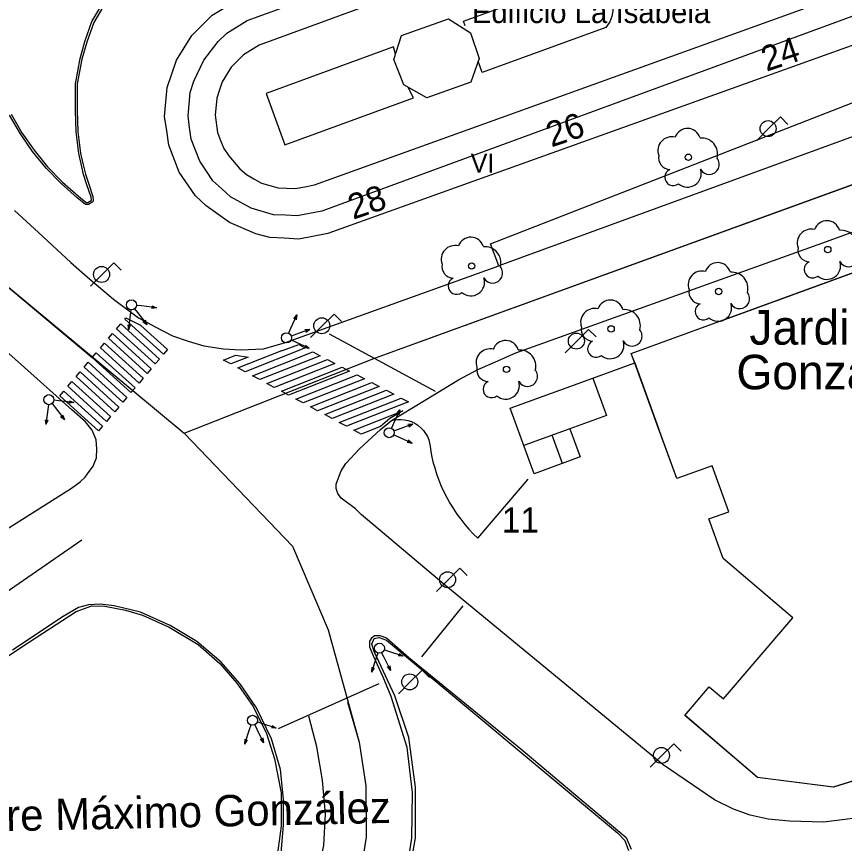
# Model space of a CAD drawing. Extents: x 282771 to 285132, y 4823109 to 4825496.
# Drawn here: x 283637.2 to 283703.1, y 4824202.8 to 4824268.6 of the extents above; entities that cross this region are included whole.
import ezdxf

# ---------------------------------------------------------------- set-up
doc = ezdxf.new("R2010")
doc.units = 0
for name, color, linetype in [('ACERA-BORDILLO', 7, 'Continuous'), ('ACERA-INTERIOR', 7, 'Continuous'), ('ARBOL', 7, 'Continuous'), ('BORDILLO', 7, 'Continuous'), ('CALLE-EJE', 7, 'Continuous'), ('CALLE-TEXTO', 7, 'Continuous'), ('EDIFICIO', 7, 'Continuous'), ('FAROLA', 7, 'Continuous'), ('INTERIOR-EDIFICIO', 7, 'Continuous'), ('MEDIANERA', 7, 'Continuous'), ('NUM-PORTAL', 7, 'Continuous'), ('NUM-VADO', 7, 'Continuous'), ('PARQUE-JARDIN-AREA', 7, 'Continuous'), ('PARQUE-JARDIN-TEXTO', 7, 'Continuous'), ('PASO-PEATONES', 7, 'Continuous'), ('SEMAFORO', 7, 'Continuous'), ('SENAL-VIARIA', 7, 'Continuous'), ('TXT-ALTURA-EDIFICIO', 7, 'Continuous'), ('TXT-EDIFICIOS', 7, 'Continuous'), ('ZONA-VERDE', 7, 'Continuous')]:
    doc.layers.add(name, color=color, linetype=linetype)

msp = doc.modelspace()

# ---------------------------------------------------------------- linework, layer by layer
at = {"layer": 'ACERA-BORDILLO'}
for points in [[(283637.018, 4824253.203), (283638.926, 4824251.428), (283641.505, 4824249.063), (283643.01, 4824247.719), (283644.897, 4824246.13), (283646.878, 4824244.64), (283648.26, 4824243.887), (283649.602, 4824243.208), (283650.849, 4824242.785), (283652.097, 4824242.423), (283653.664, 4824242.182), (283655.031, 4824242.09), (283656.842, 4824242.182), (283658.592, 4824242.677), (283675.604, 4824248.79), (283674.943, 4824250.526), (283712.674, 4824265.254), (283713.66, 4824262.671), (283804.502, 4824295.551), (283843.2, 4824309.763)], [(283705.682, 4824204.992), (283701.462, 4824204.462), (283698.742, 4824204.542), (283697.052, 4824204.712), (283695.622, 4824205.012), (283694.292, 4824205.492), (283692.782, 4824206.242), (283688.702, 4824209.042), (283671.228, 4824223.436), (283664.627, 4824228.973), (283664.173, 4824229.426), (283663.046, 4824230.286), (283662.779, 4824230.66), (283662.637, 4824231.052), (283662.637, 4824231.39), (283662.815, 4824231.907), (283663.029, 4824232.459), (283663.42, 4824233.047), (283664.489, 4824234.204), (283666.163, 4824235.736), (283667.036, 4824236.456), (283669.679, 4824238.054), (283672.391, 4824239.699), (283673.924, 4824240.527), (283675.08, 4824241.038), (283676.961, 4824241.844), (283701.052, 4824250.492), (283727.322, 4824260.012)]]:
    msp.add_lwpolyline(points, dxfattribs=at)
at = {"layer": 'ACERA-INTERIOR'}
for points in [[(283645.777, 4824272.409), (283644.58, 4824270.313), (283643.32, 4824268.179), (283642.766, 4824266.611), (283642.382, 4824265.258), (283642.013, 4824263.274), (283642.013, 4824261.192), (283642.063, 4824259.472), (283642.168, 4824258.622), (283642.273, 4824257.772), (283642.463, 4824256.932), (283642.653, 4824256.092), (283642.923, 4824255.282), (283643.253, 4824254.297), (283643.283, 4824254.007), (283643.253, 4824253.892), (283642.903, 4824253.672), (283642.673, 4824253.672), (283642.008, 4824254.212), (283640.723, 4824255.342), (283639.533, 4824256.572), (283638.448, 4824257.897), (283637.478, 4824259.307), (283636.623, 4824260.792)], [(283686.424, 4824241.049), (283686.149, 4824241.801), (283752.559, 4824266.02)], [(283683.088, 4824239.833), (283686.424, 4824241.049)], [(283686.424, 4824241.049), (283688.325, 4824235.835)], [(283667.036, 4824236.456), (283667.277, 4824236.513), (283667.533, 4824236.546), (283667.802, 4824236.552), (283668.079, 4824236.526), (283668.359, 4824236.467), (283668.637, 4824236.373), (283668.904, 4824236.243), (283669.156, 4824236.081), (283669.386, 4824235.889), (283669.589, 4824235.671), (283669.762, 4824235.435), (283669.902, 4824235.185), (283670.008, 4824234.927), (283670.083, 4824234.669), (283670.127, 4824234.415), (283670.144, 4824234.168), (283670.237, 4824233.674), (283670.351, 4824233.181), (283670.485, 4824232.69), (283670.639, 4824232.203), (283670.813, 4824231.722), (283671.007, 4824231.246), (283671.22, 4824230.778), (283671.452, 4824230.319), (283671.703, 4824229.87), (283671.972, 4824229.431), (283672.258, 4824229.004), (283672.56, 4824228.591), (283672.877, 4824228.191), (283673.209, 4824227.806), (283673.554, 4824227.436), (283673.912, 4824227.082), (283677.94, 4824231.797)], [(283708.112, 4824209.081), (283702.249, 4824207.251), (283696.198, 4824208.029), (283690.407, 4824212.98)]]:
    msp.add_lwpolyline(points, dxfattribs=at)
at = {"layer": 'ARBOL'}
for centre in [(283690.696, 4824257.434), (283701.802, 4824250.082), (283673.434, 4824248.774), (283693.112, 4824246.742), (283684.542, 4824243.762), (283676.212, 4824240.542)]:
    msp.add_circle(centre, 0.255, dxfattribs=at)
for centre, radius, start, end in [((283690.626, 4824258.694), 1.038, 15.64228, 161.38435), ((283689.366, 4824257.964), 1.097, 75.4318, 200.55608), ((283691.756, 4824257.694), 1.272, 345.03273, 95.79925), ((283689.256, 4824257.394), 0.935, 168.59898, 268.13236), ((283692.366, 4824256.864), 0.797, 208.96246, 38.99103), ((283689.496, 4824255.844), 0.672, 113.73672, 309.4725), ((283690.636, 4824256.144), 1.086, 228.95447, 17.92796), ((283701.732, 4824251.342), 1.038, 15.64228, 161.38435), ((283700.472, 4824250.612), 1.097, 75.4318, 200.55608), ((283702.862, 4824250.342), 1.272, 345.03273, 95.79925), ((283673.364, 4824250.034), 1.038, 15.64228, 161.38435), ((283672.104, 4824249.304), 1.097, 75.4318, 200.55608), ((283674.494, 4824249.034), 1.272, 345.03273, 95.79925), ((283700.362, 4824250.042), 0.935, 168.59898, 268.13236), ((283703.472, 4824249.512), 0.797, 208.96246, 38.99103), ((283671.994, 4824248.734), 0.935, 168.59898, 268.13236), ((283675.104, 4824248.204), 0.797, 208.96246, 38.99103), ((283693.042, 4824248.002), 1.038, 15.64228, 161.38435), ((283700.602, 4824248.492), 0.672, 113.73672, 309.4725), ((283701.742, 4824248.792), 1.086, 228.95447, 17.92796), ((283691.782, 4824247.272), 1.097, 75.4318, 200.55608), ((283694.172, 4824247.002), 1.272, 345.03273, 95.79925), ((283672.234, 4824247.184), 0.672, 113.73672, 309.4725), ((283673.374, 4824247.484), 1.086, 228.95447, 17.92796), ((283691.672, 4824246.702), 0.935, 168.59898, 268.13236), ((283694.782, 4824246.172), 0.797, 208.96246, 38.99103), ((283684.472, 4824245.022), 1.038, 15.64228, 161.38435), ((283683.212, 4824244.292), 1.097, 75.4318, 200.55608), ((283685.602, 4824244.022), 1.272, 345.03273, 95.79925), ((283691.912, 4824245.152), 0.672, 113.73672, 309.4725), ((283693.052, 4824245.452), 1.086, 228.95447, 17.92796), ((283683.102, 4824243.722), 0.935, 168.59898, 268.13236), ((283686.212, 4824243.192), 0.797, 208.96246, 38.99103), ((283676.142, 4824241.802), 1.038, 15.64228, 161.38435), ((283683.342, 4824242.172), 0.672, 113.73672, 309.4725), ((283684.482, 4824242.472), 1.086, 228.95447, 17.92796), ((283674.882, 4824241.072), 1.097, 75.4318, 200.55608), ((283677.272, 4824240.802), 1.272, 345.03273, 95.79925), ((283674.772, 4824240.502), 0.935, 168.59898, 268.13236), ((283677.882, 4824239.972), 0.797, 208.96246, 38.99103), ((283675.012, 4824238.952), 0.672, 113.73672, 309.4725), ((283676.152, 4824239.252), 1.086, 228.95447, 17.92796)]:
    msp.add_arc(centre, radius, start, end, dxfattribs=at)
at = {"layer": 'BORDILLO'}
for points in [[(283634.294, 4824226.517), (283641.537, 4824231.067), (283642.244, 4824231.574), (283642.643, 4824231.958), (283642.827, 4824232.215), (283643.272, 4824232.814), (283643.549, 4824233.49), (283643.579, 4824234.212), (283643.503, 4824234.934), (283643.196, 4824235.687), (283642.674, 4824236.347), (283641.58, 4824237.323), (283628.253, 4824249.204)], [(283658.261, 4824202.023), (283658.43, 4824204.201), (283658.43, 4824206.29), (283658.215, 4824208.655), (283657.493, 4824211.113), (283656.28, 4824213.571), (283654.96, 4824215.522), (283653.471, 4824217.211), (283651.536, 4824218.87), (283649.402, 4824220.145), (283647.037, 4824221.19), (283644.949, 4824221.712), (283643.862, 4824221.83), (283642.901, 4824221.774), (283642.109, 4824221.564), (283640.881, 4824220.857), (283636.858, 4824218.169)], [(283665.644, 4824217.641), (283665.311, 4824218.414), (283665.319, 4824218.888), (283665.512, 4824219.177), (283665.697, 4824219.326), (283666.118, 4824219.335), (283666.652, 4824219.157), (283668.414, 4824217.572), (283677.339, 4824210.31), (283681.055, 4824207.176), (283685.738, 4824203.244), (283686.137, 4824202.307)], [(283668.238, 4824200.487), (283668.675, 4824203.2), (283668.706, 4824206.84), (283668.291, 4824210.419), (283667.022, 4824214.487), (283666.381, 4824216.026), (283665.644, 4824217.641)]]:
    msp.add_lwpolyline(points, dxfattribs=at)
at = {"layer": 'CALLE-EJE'}
for points in [[(283650.523, 4824235.462), (283665.761, 4824241.46), (283814.821, 4824295.571), (283969.178, 4824351.877)], [(283623.463, 4824276.152), (283626.508, 4824265.884), (283627.666, 4824260.75), (283629.171, 4824255.454), (283629.95, 4824253.922), (283630.783, 4824252.497), (283631.75, 4824251.315), (283634.141, 4824249.057), (283650.523, 4824235.462)], [(283650.523, 4824235.462), (283659.161, 4824226.442), (283661.991, 4824219.793), (283664.46, 4824210.837), (283664.997, 4824207.369), (283665.024, 4824203.283), (283664.567, 4824200.461), (283664.03, 4824198.069), (283663.492, 4824195.811), (283662.821, 4824194.198), (283660.368, 4824187.509)]]:
    msp.add_lwpolyline(points, dxfattribs=at)
at = {"layer": 'EDIFICIO'}
for points in [[(283704.812, 4824288.492), (283712.032, 4824269.302), (283661.973, 4824251.362), (283659.653, 4824250.922), (283658.503, 4824250.977), (283657.353, 4824251.032), (283656.248, 4824251.347), (283654.133, 4824252.227), (283652.273, 4824253.572), (283651.423, 4824254.352), (283650.123, 4824256.252), (283649.293, 4824258.392), (283649.133, 4824259.542), (283648.973, 4824260.692), (283649.183, 4824262.982), (283649.923, 4824265.172), (283651.133, 4824267.122), (283652.763, 4824268.762), (283654.743, 4824269.982), (283704.812, 4824288.492)], [(283676.512, 4824237.434), (283683.088, 4824239.833), (283684.168, 4824236.873), (283681.255, 4824235.811), (283682.078, 4824233.557), (283678.414, 4824232.22), (283676.512, 4824237.434)]]:
    msp.add_lwpolyline(points, dxfattribs=at)
at = {"layer": 'FAROLA'}
for p, q in [((283698.032, 4824260.642), (283697.092, 4824259.712)), ((283698.622, 4824260.052), (283698.032, 4824260.642)), ((283697.092, 4824259.712), (283696.162, 4824258.772)), ((283644.929, 4824249.031), (283643.989, 4824248.101)), ((283645.519, 4824248.441), (283644.929, 4824249.031)), ((283643.989, 4824248.101), (283643.059, 4824247.162)), ((283662.473, 4824244.942), (283661.533, 4824244.012)), ((283663.063, 4824244.352), (283662.473, 4824244.942)), ((283661.533, 4824244.012), (283660.603, 4824243.072)), ((283682.752, 4824243.722), (283681.812, 4824242.792)), ((283683.342, 4824243.132), (283682.752, 4824243.722)), ((283681.812, 4824242.792), (283680.882, 4824241.852)), ((283672.492, 4824224.712), (283671.552, 4824223.782)), ((283673.082, 4824224.122), (283672.492, 4824224.712)), ((283671.552, 4824223.782), (283670.622, 4824222.842)), ((283669.482, 4824216.572), (283668.542, 4824215.642)), ((283670.072, 4824215.982), (283669.482, 4824216.572)), ((283668.542, 4824215.642), (283667.613, 4824214.702)), ((283689.532, 4824210.712), (283688.592, 4824209.782)), ((283690.122, 4824210.122), (283689.532, 4824210.712)), ((283688.592, 4824209.782), (283687.662, 4824208.842))]:
    msp.add_line(p, q, dxfattribs=at)
for centre in [(283697.052, 4824259.712), (283643.949, 4824248.101), (283661.493, 4824244.012), (283681.772, 4824242.792), (283671.512, 4824223.782), (283668.502, 4824215.642), (283688.552, 4824209.782)]:
    msp.add_circle(centre, 0.637, dxfattribs=at)
at = {"layer": 'INTERIOR-EDIFICIO'}
msp.add_lwpolyline([(283673.372, 4824263.412), (283669.862, 4824262.162), (283668.032, 4824263.202), (283667.242, 4824265.212), (283667.842, 4824267.132), (283671.582, 4824268.462), (283673.352, 4824267.352), (283674.022, 4824265.292), (283673.372, 4824263.412)], dxfattribs=at)
at = {"layer": 'MEDIANERA'}
for points in [[(283661.483, 4824253.142), (283660.503, 4824252.957), (283659.523, 4824252.772), (283658.588, 4824252.812), (283657.653, 4824252.852), (283655.853, 4824253.372), (283655.033, 4824253.832), (283654.213, 4824254.292), (283653.518, 4824254.927), (283652.823, 4824255.562), (283652.293, 4824256.337), (283651.763, 4824257.112), (283651.423, 4824257.987), (283651.083, 4824258.862), (283650.958, 4824259.797), (283650.833, 4824260.732), (283650.918, 4824261.667), (283651.003, 4824262.602), (283651.298, 4824263.492), (283652.088, 4824265.177), (283653.248, 4824266.642), (283653.913, 4824267.312), (283655.553, 4824268.322), (283703.582, 4824285.752)], [(283702.992, 4824283.392), (283656.493, 4824266.362), (283655.263, 4824265.602), (283654.283, 4824264.622), (283653.563, 4824263.452), (283653.343, 4824262.797), (283653.123, 4824262.142), (283652.993, 4824260.782), (283653.183, 4824259.402), (283653.433, 4824258.762), (283653.683, 4824258.122), (283654.073, 4824257.552), (283654.973, 4824256.517), (283655.483, 4824256.052), (283656.083, 4824255.712), (283656.683, 4824255.372), (283658.003, 4824255.002), (283658.683, 4824254.967), (283659.363, 4824254.932), (283660.138, 4824255.082), (283660.913, 4824255.232), (283706.942, 4824271.822)], [(283672.922, 4824267.902), (283672.792, 4824268.272), (283682.632, 4824271.862), (283683.202, 4824271.767), (283683.787, 4824271.452), (283684.192, 4824271.032), (283684.447, 4824270.342), (283684.702, 4824269.652), (283684.692, 4824269.092), (283684.602, 4824268.647), (283684.432, 4824268.222), (283684.122, 4824267.772), (283674.282, 4824264.182), (283673.942, 4824265.082)], [(283709.222, 4824270.692), (283661.483, 4824253.142)], [(283667.372, 4824265.652), (283667.192, 4824266.222), (283657.063, 4824262.522), (283658.543, 4824258.432), (283668.802, 4824262.172), (283668.382, 4824263.002)], [(283681.255, 4824235.811), (283677.591, 4824234.475)], [(283680.668, 4824233.043), (283679.846, 4824235.297)]]:
    msp.add_lwpolyline(points, dxfattribs=at)
at = {"layer": 'PARQUE-JARDIN-AREA'}
msp.add_lwpolyline([(283708.108, 4824209.076), (283702.245, 4824207.246), (283696.195, 4824208.023), (283690.403, 4824212.974), (283692.352, 4824215.255), (283693.492, 4824214.279), (283699.017, 4824220.739), (283693.48, 4824225.481), (283692.335, 4824228.618), (283693.933, 4824229.201), (283692.596, 4824232.865), (283689.778, 4824231.837), (283686.42, 4824241.044), (283686.146, 4824241.796), (283752.557, 4824266.016)], dxfattribs=at)
at = {"layer": 'PASO-PEATONES'}
for points in [[(283647.043, 4824244.057), (283647.083, 4824244.04), (283649.198, 4824242.119), (283648.874, 4824241.737), (283645.792, 4824244.537), (283645.878, 4824244.639)], [(283645.469, 4824244.155), (283648.551, 4824241.356), (283648.227, 4824240.974), (283645.145, 4824243.773)], [(283644.822, 4824243.392), (283647.904, 4824240.592), (283647.581, 4824240.211), (283644.498, 4824243.01)], [(283644.175, 4824242.628), (283647.257, 4824239.829), (283646.934, 4824239.447), (283643.851, 4824242.247)], [(283654.813, 4824240.655), (283658.3, 4824242.03), (283658.363, 4824242.044), (283659.671, 4824242.516), (283660.107, 4824242.287), (283660.197, 4824242.24), (283655.39, 4824240.345)], [(283655.967, 4824240.035), (283660.783, 4824241.934), (283661.369, 4824241.627), (283656.543, 4824239.725)], [(283643.528, 4824241.865), (283646.61, 4824239.066), (283646.287, 4824238.684), (283643.204, 4824241.483)], [(283654.566, 4824241.633), (283654.641, 4824241.662), (283655.621, 4824241.511), (283654.236, 4824240.965), (283653.659, 4824241.275)], [(283657.12, 4824239.415), (283661.954, 4824241.321), (283662.54, 4824241.014), (283657.697, 4824239.105)], [(283642.881, 4824241.102), (283645.963, 4824238.302), (283645.64, 4824237.921), (283642.558, 4824240.72)], [(283663.712, 4824240.401), (283658.851, 4824238.485), (283658.274, 4824238.795), (283663.126, 4824240.708)], [(283642.234, 4824240.338), (283645.316, 4824237.539), (283644.993, 4824237.157), (283641.911, 4824239.956)], [(283664.884, 4824239.789), (283660.005, 4824237.865), (283659.428, 4824238.175), (283664.298, 4824240.095)], [(283641.587, 4824239.575), (283644.669, 4824236.775), (283644.346, 4824236.394), (283641.264, 4824239.193)], [(283666.055, 4824239.176), (283661.159, 4824237.245), (283660.582, 4824237.555), (283665.469, 4824239.482)], [(283640.94, 4824238.811), (283644.023, 4824236.012), (283643.699, 4824235.63), (283640.617, 4824238.43)], [(283667.227, 4824238.563), (283662.312, 4824236.625), (283661.736, 4824236.935), (283666.641, 4824238.869)], [(283668.398, 4824237.95), (283663.466, 4824236.005), (283662.889, 4824236.315), (283667.813, 4824238.256)], [(283666.159, 4824235.992), (283664.62, 4824235.385), (283664.043, 4824235.695), (283667.939, 4824237.231), (283666.921, 4824236.62)]]:
    msp.add_lwpolyline(points, close=True, dxfattribs=at)
at = {"layer": 'SEMAFORO'}
for p, q in [((283646.279, 4824245.282), (283646.232, 4824244.885)), ((283646.571, 4824245.369), (283646.816, 4824245.058)), ((283647.12, 4824245.585), (283646.723, 4824245.633)), ((283648.312, 4824245.444), (283647.12, 4824245.585)), ((283648.312, 4824245.444), (283647.923, 4824245.389)), ((283647.946, 4824245.588), (283648.312, 4824245.444)), ((283646.232, 4824244.885), (283646.09, 4824243.694)), ((283646.816, 4824245.058), (283647.56, 4824244.113)), ((283659.506, 4824244.873), (283659.008, 4824243.781)), ((283659.257, 4824244.568), (283659.506, 4824244.873)), ((283659.506, 4824244.873), (283659.439, 4824244.485)), ((283646.036, 4824244.083), (283646.09, 4824243.694)), ((283646.234, 4824244.059), (283646.09, 4824243.694)), ((283647.235, 4824244.343), (283647.56, 4824244.113)), ((283647.412, 4824244.483), (283647.56, 4824244.113)), ((283659.008, 4824243.781), (283658.842, 4824243.417)), ((283659.047, 4824243.191), (283659.418, 4824243.33)), ((283659.418, 4824243.33), (283660.544, 4824243.751)), ((283660.147, 4824243.723), (283660.544, 4824243.751)), ((283660.226, 4824243.511), (283660.544, 4824243.751)), ((283659.04, 4824242.887), (283659.404, 4824242.721)), ((283659.404, 4824242.721), (283660.496, 4824242.223)), ((283660.109, 4824242.29), (283660.496, 4824242.223)), ((283660.192, 4824242.472), (283660.496, 4824242.223)), ((283640.547, 4824238.028), (283640.15, 4824238.075)), ((283641.739, 4824237.886), (283640.547, 4824238.028)), ((283641.373, 4824238.03), (283641.739, 4824237.886)), ((283639.658, 4824237.328), (283639.517, 4824236.136)), ((283639.705, 4824237.725), (283639.658, 4824237.328)), ((283639.998, 4824237.811), (283640.243, 4824237.5)), ((283640.243, 4824237.5), (283640.987, 4824236.556)), ((283641.739, 4824237.886), (283641.35, 4824237.832)), ((283667.697, 4824237.313), (283667.2, 4824236.221)), ((283667.449, 4824237.008), (283667.697, 4824237.313)), ((283667.697, 4824237.313), (283667.631, 4824236.925)), ((283640.661, 4824236.786), (283640.987, 4824236.556)), ((283640.839, 4824236.926), (283640.987, 4824236.556)), ((283639.462, 4824236.525), (283639.517, 4824236.136)), ((283639.661, 4824236.502), (283639.517, 4824236.136)), ((283667.2, 4824236.221), (283667.034, 4824235.857)), ((283667.61, 4824235.77), (283668.736, 4824236.191)), ((283668.338, 4824236.163), (283668.736, 4824236.191)), ((283668.417, 4824235.951), (283668.736, 4824236.191)), ((283667.232, 4824235.327), (283667.596, 4824235.161)), ((283667.239, 4824235.631), (283667.61, 4824235.77)), ((283667.596, 4824235.161), (283668.688, 4824234.663)), ((283668.3, 4824234.73), (283668.688, 4824234.663)), ((283668.383, 4824234.912), (283668.688, 4824234.663)), ((283666.843, 4824218.071), (283666.463, 4824218.197)), ((283665.831, 4824217.564), (283665.452, 4824216.425)), ((283665.957, 4824217.943), (283665.831, 4824217.564)), ((283666.261, 4824217.969), (283666.438, 4824217.615)), ((283666.438, 4824217.615), (283666.977, 4824216.54)), ((283667.981, 4824217.692), (283666.843, 4824218.071)), ((283667.981, 4824217.692), (283667.589, 4824217.717)), ((283667.652, 4824217.907), (283667.981, 4824217.692)), ((283666.907, 4824216.932), (283666.977, 4824216.54)), ((283665.477, 4824216.817), (283665.452, 4824216.425)), ((283665.667, 4824216.754), (283665.452, 4824216.425)), ((283666.704, 4824216.831), (283666.977, 4824216.54)), ((283656.726, 4824212.33), (283656.346, 4824212.456)), ((283657.865, 4824211.951), (283656.726, 4824212.33)), ((283655.714, 4824211.823), (283655.336, 4824210.684)), ((283655.841, 4824212.203), (283655.714, 4824211.823)), ((283656.144, 4824212.228), (283656.321, 4824211.874)), ((283656.321, 4824211.874), (283656.86, 4824210.799)), ((283657.865, 4824211.951), (283657.472, 4824211.976)), ((283657.536, 4824212.166), (283657.865, 4824211.951)), ((283655.361, 4824211.077), (283655.336, 4824210.684)), ((283655.551, 4824211.014), (283655.336, 4824210.684)), ((283656.588, 4824211.09), (283656.86, 4824210.799)), ((283656.79, 4824211.192), (283656.86, 4824210.799))]:
    msp.add_line(p, q, dxfattribs=at)
for centre in [(283646.326, 4824245.68), (283658.676, 4824243.053), (283639.753, 4824238.122), (283666.868, 4824235.493), (283666.083, 4824218.323), (283655.967, 4824212.582)]:
    msp.add_circle(centre, 0.4, dxfattribs=at)
at = {"layer": 'SENAL-VIARIA'}
for points in [[(283665.761, 4824241.46), (283710.196, 4824257.596), (283749.64, 4824271.96)], [(283713.66, 4824262.671), (283675.604, 4824248.79)], [(283634.141, 4824249.057), (283643.204, 4824241.483)], [(283662.07, 4824243.372), (283670.533, 4824238.809)], [(283614.107, 4824207.43), (283642.367, 4824226.952)], [(283669.47, 4824217.627), (283672.748, 4824221.712)], [(283658.045, 4824211.916), (283666.052, 4824215.518)], [(283663.546, 4824214.036), (283664.46, 4824210.837), (283664.997, 4824207.369), (283665.024, 4824203.283), (283664.567, 4824200.461), (283664.03, 4824198.069), (283663.492, 4824195.811), (283662.821, 4824194.198)], [(283658.71, 4824193.203), (283660.026, 4824196.106), (283660.886, 4824199.063), (283661.665, 4824202.611), (283661.8, 4824205.111), (283661.558, 4824207.826), (283661.101, 4824210.461), (283660.456, 4824212.907)]]:
    msp.add_lwpolyline(points, dxfattribs=at)
at = {"layer": 'ZONA-VERDE'}
for p, q in [((283693.611, 4824244.518), (283726.976, 4824256.687)), ((283686.146, 4824241.796), (283693.217, 4824244.375)), ((283693.217, 4824244.375), (283693.265, 4824244.383)), ((283693.265, 4824244.383), (283693.356, 4824244.406)), ((283693.356, 4824244.406), (283693.444, 4824244.436)), ((283693.444, 4824244.436), (283693.529, 4824244.473)), ((283693.529, 4824244.473), (283693.611, 4824244.518)), ((283686.42, 4824241.044), (283686.146, 4824241.796)), ((283688.322, 4824235.83), (283686.42, 4824241.044)), ((283689.778, 4824231.837), (283688.322, 4824235.83)), ((283692.596, 4824232.865), (283689.778, 4824231.837)), ((283693.933, 4824229.201), (283692.596, 4824232.865)), ((283692.335, 4824228.618), (283693.933, 4824229.201)), ((283693.48, 4824225.481), (283692.335, 4824228.618)), ((283699.017, 4824220.739), (283693.48, 4824225.481)), ((283645.858, 4824221.354), (283647.209, 4824220.969)), ((283647.209, 4824220.969), (283649.343, 4824220.002)), ((283693.492, 4824214.279), (283699.017, 4824220.739)), ((283649.343, 4824220.002), (283651.629, 4824218.609)), ((283665.469, 4824218.642), (283665.662, 4824219.089)), ((283665.662, 4824219.089), (283666.074, 4824219.186)), ((283666.074, 4824219.186), (283666.653, 4824218.975)), ((283666.653, 4824218.975), (283685.047, 4824203.613)), ((283651.629, 4824218.609), (283653.375, 4824217.111)), ((283665.661, 4824218.072), (283665.469, 4824218.642)), ((283667.317, 4824214.528), (283665.661, 4824218.072)), ((283653.375, 4824217.111), (283654.732, 4824215.547)), ((283654.732, 4824215.547), (283656.026, 4824213.68)), ((283690.403, 4824212.974), (283692.352, 4824215.255)), ((283692.352, 4824215.255), (283693.492, 4824214.279)), ((283668.439, 4824211.207), (283667.317, 4824214.528)), ((283656.026, 4824213.68), (283657.098, 4824211.537)), ((283696.195, 4824208.023), (283690.403, 4824212.974)), ((283657.098, 4824211.537), (283657.733, 4824209.513)), ((283668.951, 4824207.25), (283668.439, 4824211.207)), ((283657.733, 4824209.513), (283658.249, 4824206.814)), ((283708.108, 4824209.076), (283702.245, 4824207.246)), ((283702.245, 4824207.246), (283696.195, 4824208.023)), ((283668.951, 4824203.21), (283668.951, 4824207.25)), ((283658.249, 4824206.814), (283658.249, 4824204.155)), ((283658.249, 4824204.155), (283657.928, 4824201.821)), ((283668.36, 4824199.776), (283668.951, 4824203.21)), ((283685.047, 4824203.613), (283685.63, 4824202.998)), ((283685.63, 4824202.998), (283685.922, 4824202.215))]:
    msp.add_line(p, q, dxfattribs=at)
for points in [[(283636.754, 4824260.864), (283637.605, 4824259.387), (283638.568, 4824257.987), (283639.645, 4824256.672), (283640.826, 4824255.45), (283642.105, 4824254.326), (283642.726, 4824253.822), (283642.86, 4824253.822), (283643.123, 4824253.987), (283643.131, 4824254.018), (283643.105, 4824254.265), (283642.78, 4824255.234), (283642.508, 4824256.051), (283642.316, 4824256.899), (283642.125, 4824257.746), (283642.019, 4824258.603), (283641.913, 4824259.46), (283641.863, 4824261.19), (283641.863, 4824263.288), (283642.236, 4824265.292), (283642.623, 4824266.657), (283643.183, 4824268.243), (283644.45, 4824270.388)], [(283627.213, 4824211.537), (283638.209, 4824218.83), (283641.909, 4824221.241), (283643.167, 4824221.697)], [(283643.167, 4824221.697), (283644.2, 4824221.676), (283645.858, 4824221.354)]]:
    msp.add_lwpolyline(points, dxfattribs=at)

# ---------------------------------------------------------------- texts
at = {"layer": 'CALLE-TEXTO'}
msp.add_text('Pza. del Padre Máximo González', height=2.5, rotation=1.24745, dxfattribs=at).set_placement((283617.418, 4824203.333))
at = {"layer": 'NUM-PORTAL'}
for s, rotation, p in [('24', 18.50665, (283696.917, 4824264.241)), ('26', 18.822, (283679.781, 4824258.208)), ('28', 18.71971, (283663.987, 4824252.451))]:
    msp.add_text(s, height=2, rotation=rotation, dxfattribs=at).set_placement(p)
at = {"layer": 'NUM-VADO'}
msp.add_text('11', height=2, rotation=0.00004, dxfattribs=at).set_placement((283675.825, 4824227.54))
at = {"layer": 'PARQUE-JARDIN-TEXTO'}
for s, p in [('Jardines de Federico ', (283695.564, 4824242.505)), ('González-Fierro Botas', (283694.523, 4824238.948))]:
    msp.add_text(s, height=2.75, dxfattribs=at).set_placement(p)
at = {"layer": 'TXT-ALTURA-EDIFICIO'}
msp.add_text('VI', height=1.5, rotation=0.00004, dxfattribs=at).set_placement((283673.352, 4824256.218))
at = {"layer": 'TXT-EDIFICIOS'}
msp.add_text('Edificio La Isabela', height=1.75, rotation=0.00004, dxfattribs=at).set_placement((283673.444, 4824268.123))

doc.saveas('drawing.dxf')
